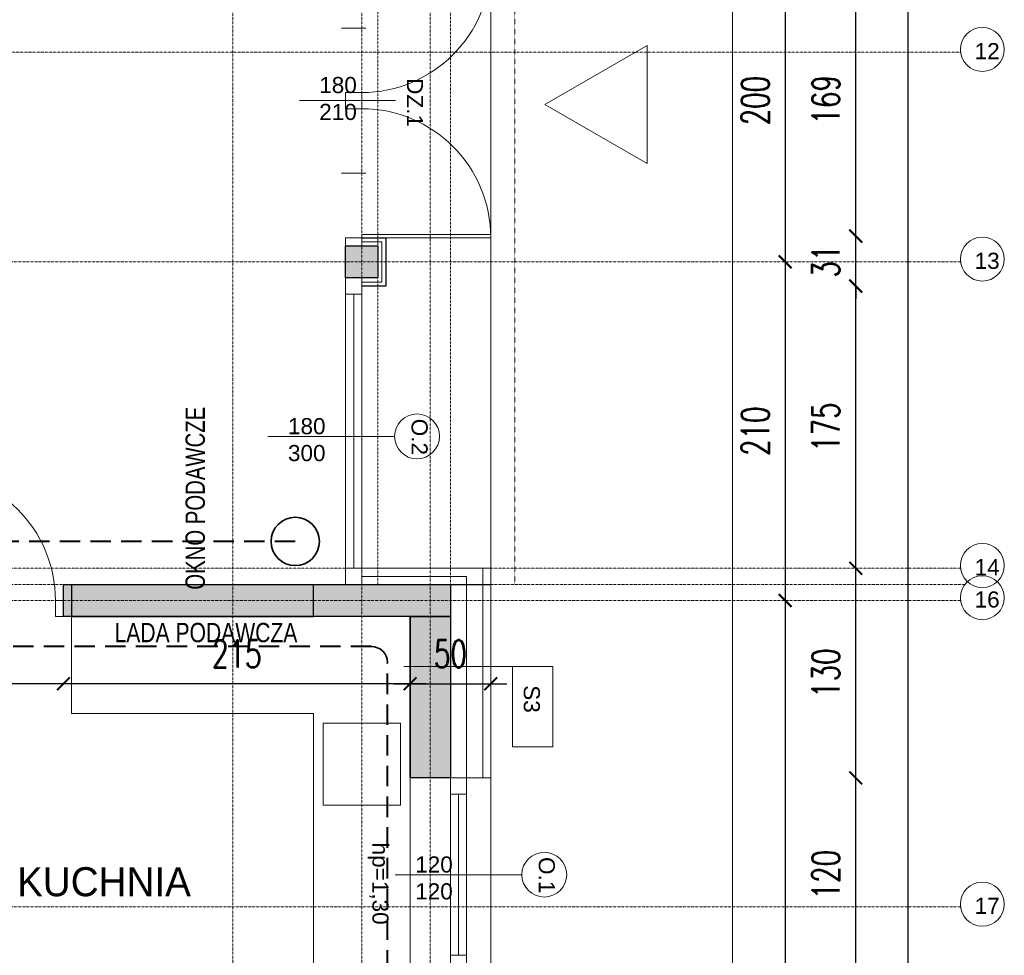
# Model space of a CAD drawing. Header units: millimetres. Extents: x -115268 to 140687, y -37779 to 24471.
# Tile 275 of 311: x 53758 to 54369, y 16605 to 17185. Entities that reach past the tile are written whole.
import ezdxf
from ezdxf.enums import TextEntityAlignment as Align

# ---------------------------------------------------------------- set-up
doc = ezdxf.new("R2010")
doc.units = ezdxf.units.MM
doc.header["$PDMODE"] = 2
doc.header["$PDSIZE"] = 1
for name, pattern in [('0.5_0.5', [10, 5, -5]), ('AUSGEZOGEN', [0]), ('DASHDOT', [1, 0.5, -0.25, 0, -0.25]), ('DASHED', [19.05, 12.7, -6.35])]:
    doc.linetypes.add(name, pattern=pattern)
doc.layers.get('0').update_dxf_attribs({"lineweight": 9})
for name, color, linetype, lineweight in [('A opis', 1, 'Continuous', 13), ('A stolarka', 4, 'Continuous', 9), ('A wyp ruchome', 253, 'Continuous', 9), ('A_CIENKA', 7, 'Continuous', 9), ('A_HATCH', 8, 'Continuous', 9), ('A_IZOLACJA', 8, 'ZIGZAG', 9), ('A_KONSTRUKCJA', 3, 'Continuous', 25), ('A_OSIE', 1, 'DASHDOT', 9), ('A_PRZERYW', 8, 'DASHED', 9), ('A_WIDOK', 253, 'Continuous', 9), ('\x9dciany', 7, 'Continuous', 9)]:
    doc.layers.add(name, color=color, linetype=linetype, lineweight=lineweight)
doc.layers.add('A_WYMIAR', color=253, linetype='Continuous', lineweight=5, transparency=0.2)
doc.styles.add('Arial', font='arial.ttf')
doc.styles.add('Arial CE', font='arial.ttf')
doc.styles.add('romans 1-100', font='romans.shx', dxfattribs={"width": 0.7, "height": 17})
doc.linetypes.add('ZIGZAG', pattern='A,0.00254,-5.08,[131,ltypeshp.shx,S=5.08,R=0,X=-5.08,Y=0],-10.16,[131,ltypeshp.shx,S=5.08,R=180,X=5.08,Y=0],-5.08', length=20.32254)
doc.dimstyles.new('___SKALA_1_100', dxfattribs={"dimscale": 10, "dimtxt": 17, "dimasz": 0.8, "dimexe": 2, "dimexo": 2, "dimgap": 1, "dimtad": 1, "dimdec": 4, "dimrnd": 0.5, "dimdsep": 46, "dimtxsty": 'romans 1-100', "dimblk": 'ARCHTICK', "dimcen": 0.1, "dimdle": 1, "dimse1": 1, "dimse2": 1, "dimadec": 0, "dimazin": 0, "dimtfac": 1, "dimtdec": 4, "dimtix": 1, "dimtmove": 0, "dimatfit": 3, "dimldrblk": 'ARCHTICK', "dimfxl": 6, "dimfxlon": 1, "dimtolj": 1, "dimarcsym": 0})
pattern_1 = [(45, (-510.266, 22667.5864), (-4.49012806, 4.49012806), []), (45, (-505.7756, 22667.5864), (-4.49012806, 4.49012806), [3.175, -1.5875])]

# ---------------------------------------------------------------- blocks, each defined once
blk = doc.blocks.new('AnonymMegaMac_nNn022')
at = {"layer": 'A stolarka', "color": 3, "linetype": 'AUSGEZOGEN', "lineweight": 0}
blk.add_line((39695.27, -8312.11), (39695.27, -8327.11), dxfattribs=at)
at = {"layer": 'A stolarka', "color": 7, "linetype": 'AUSGEZOGEN', "lineweight": 0}
for points in [[(39655.27, -8314.61), (39657.27, -8314.61), (39657.27, -8234.61), (39655.27, -8234.61)], [(39650.27, -8324.61), (39655.27, -8324.61), (39655.27, -8314.61), (39650.27, -8314.61)], [(39735.27, -8324.61), (39740.27, -8324.61), (39740.27, -8314.61), (39735.27, -8314.61)]]:
    blk.add_lwpolyline(points, close=True, dxfattribs=at)
at = {"layer": 'A stolarka', "color": 8, "linetype": 'AUSGEZOGEN', "lineweight": 0}
blk.add_arc((39655.27, -8314.61), 80, 0, 90, dxfattribs=at)
blk = doc.blocks.new('AnonymMegaMac_nNn043')
at = {"layer": 'A stolarka', "color": 3, "linetype": 'AUSGEZOGEN', "lineweight": 0}
blk.add_line((39927.77, -8049.61), (39912.77, -8049.61), dxfattribs=at)
at = {"layer": 'A stolarka', "color": 7, "linetype": 'AUSGEZOGEN', "lineweight": 0}
for points in [[(39915.27, -8009.61), (39915.27, -8004.61), (39925.27, -8004.61), (39925.27, -8009.61)], [(39915.27, -8094.61), (39915.27, -8089.61), (39925.27, -8089.61), (39925.27, -8094.61)], [(39925.27, -8089.61), (39925.27, -8087.61), (40005.27, -8087.61), (40005.27, -8089.61)]]:
    blk.add_lwpolyline(points, close=True, dxfattribs=at)
at = {"layer": 'A stolarka', "color": 8, "linetype": 'AUSGEZOGEN', "lineweight": 0}
blk.add_arc((39925.27, -8089.61), 80, 360, 90, dxfattribs=at)
blk = doc.blocks.new('AnonymMegaMac_nNn044')
at = {"layer": 'A stolarka', "color": 3, "linetype": 'AUSGEZOGEN', "lineweight": 0}
blk.add_line((39927.77, -7959.61), (39912.77, -7959.61), dxfattribs=at)
at = {"layer": 'A stolarka', "color": 7, "linetype": 'AUSGEZOGEN', "lineweight": 0}
for points in [[(39915.27, -7914.61), (39915.27, -7919.61), (39925.27, -7919.61), (39925.27, -7914.61)], [(39925.27, -7919.61), (39925.27, -7921.61), (40005.27, -7921.61), (40005.27, -7919.61)], [(39915.27, -7999.61), (39915.27, -8004.61), (39925.27, -8004.61), (39925.27, -7999.61)]]:
    blk.add_lwpolyline(points, close=True, dxfattribs=at)
at = {"layer": 'A stolarka', "color": 8, "linetype": 'AUSGEZOGEN', "lineweight": 0}
blk.add_arc((39925.27, -7919.61), 80, 270, 360, dxfattribs=at)
blk = doc.blocks.new('_ArchTick')
at = {"color": 0, "linetype": 'ByBlock', "const_width": 0.15}
blk.add_lwpolyline([(-0.5, -0.5), (0.5, 0.5)], dxfattribs=at)
blk = doc.blocks.new('*D893')
at = {"layer": 'A_WYMIAR', "color": 0, "lineweight": -2, "transparency": 16777216}
blk.add_line((53880.47, 18612.03), (54022.97, 18612.03), dxfattribs=at)
at = {"layer": 'Defpoints', "color": 0, "transparency": 16777216}
for p in [(54012.97, 18612.03), (53890.47, 18365.24), (54012.97, 16825.24)]:
    blk.add_point(p, dxfattribs=at)
at = {"layer": 'A_WYMIAR', "color": 0, "lineweight": -2, "transparency": 16777216, "xscale": 8, "yscale": 8, "zscale": 8, "rotation": 180}
blk.add_blockref('_ArchTick', (53890.47, 18612.03), dxfattribs=at)
at = {"layer": 'A_WYMIAR', "color": 0, "lineweight": -2, "transparency": 16777216, "xscale": 8, "yscale": 8, "zscale": 8}
blk.add_blockref('_ArchTick', (54012.97, 18612.03), dxfattribs=at)
at = {"layer": 'A_WYMIAR', "color": 0, "transparency": 16777216, "insert": (53951.72, 18630.53), "char_height": 17, "attachment_point": 5, "style": 'romans 1-100'}
blk.add_mtext('\\A1;122.5', dxfattribs=at)
blk = doc.blocks.new('*D933')
at = {"layer": 'A_WYMIAR', "color": 0, "lineweight": -2, "transparency": 16777216}
blk.add_line((51670.47, 15538.3), (54060.47, 15538.3), dxfattribs=at)
at = {"layer": 'Defpoints', "color": 0, "transparency": 16777216}
for p in [(51680.47, 18229.55), (54050.47, 16629.55), (54050.47, 15538.3)]:
    blk.add_point(p, dxfattribs=at)
at = {"layer": 'A_WYMIAR', "color": 0, "lineweight": -2, "transparency": 16777216, "xscale": 8, "yscale": 8, "zscale": 8, "rotation": 180}
blk.add_blockref('_ArchTick', (51680.47, 15538.3), dxfattribs=at)
at = {"layer": 'A_WYMIAR', "color": 0, "lineweight": -2, "transparency": 16777216, "xscale": 8, "yscale": 8, "zscale": 8}
blk.add_blockref('_ArchTick', (54050.47, 15538.3), dxfattribs=at)
at = {"layer": 'A_WYMIAR', "color": 0, "transparency": 16777216, "insert": (52865.47, 15556.8), "char_height": 17, "attachment_point": 5, "style": 'romans 1-100'}
blk.add_mtext('\\A1;2370', dxfattribs=at)
blk = doc.blocks.new('*D960')
at = {"layer": 'A_WYMIAR', "color": 0, "lineweight": -2, "transparency": 16777216}
blk.add_line((54309.43, 16015.24), (54309.43, 18455.24), dxfattribs=at)
at = {"layer": 'Defpoints', "color": 0, "transparency": 16777216}
for p in [(54050.47, 18445.24), (54309.43, 18445.24), (54050.47, 16025.24)]:
    blk.add_point(p, dxfattribs=at)
at = {"layer": 'A_WYMIAR', "color": 0, "lineweight": -2, "transparency": 16777216, "xscale": 8, "yscale": 8, "zscale": 8}
for p, rotation in [((54309.43, 18445.24), 90), ((54309.43, 16025.24), 270)]:
    blk.add_blockref('_ArchTick', p, dxfattribs=dict(at, rotation=rotation))
at = {"layer": 'A_WYMIAR', "color": 0, "transparency": 16777216, "insert": (54290.93, 17235.24), "char_height": 17, "attachment_point": 5, "rotation": 90, "style": 'romans 1-100'}
blk.add_mtext('\\A1;2420', dxfattribs=at)
blk = doc.blocks.new('*D964')
at = {"layer": 'A_WYMIAR', "color": 0, "lineweight": -2, "transparency": 16777216}
blk.add_line((54276.81, 16585.24), (54276.81, 16725.24), dxfattribs=at)
at = {"layer": 'Defpoints', "color": 0, "transparency": 16777216}
for p in [(54045.47, 16715.24), (54276.81, 16715.24), (54045.47, 16595.24)]:
    blk.add_point(p, dxfattribs=at)
at = {"layer": 'A_WYMIAR', "color": 0, "lineweight": -2, "transparency": 16777216, "xscale": 8, "yscale": 8, "zscale": 8}
for p, rotation in [((54276.81, 16715.24), 90), ((54276.81, 16595.24), 270)]:
    blk.add_blockref('_ArchTick', p, dxfattribs=dict(at, rotation=rotation))
at = {"layer": 'A_WYMIAR', "color": 0, "transparency": 16777216, "insert": (54258.31, 16655.24), "char_height": 17, "attachment_point": 5, "rotation": 90, "style": 'romans 1-100'}
blk.add_mtext('\\A1;120', dxfattribs=at)
blk = doc.blocks.new('*D965')
at = {"layer": 'A_WYMIAR', "color": 0, "lineweight": -2, "transparency": 16777216}
blk.add_line((54276.81, 16705.24), (54276.81, 16855.24), dxfattribs=at)
at = {"layer": 'Defpoints', "color": 0, "transparency": 16777216}
for p in [(54045.47, 16845.24), (54276.81, 16845.24), (54045.47, 16715.24)]:
    blk.add_point(p, dxfattribs=at)
at = {"layer": 'A_WYMIAR', "color": 0, "lineweight": -2, "transparency": 16777216, "xscale": 8, "yscale": 8, "zscale": 8}
for p, rotation in [((54276.81, 16845.24), 90), ((54276.81, 16715.24), 270)]:
    blk.add_blockref('_ArchTick', p, dxfattribs=dict(at, rotation=rotation))
at = {"layer": 'A_WYMIAR', "color": 0, "transparency": 16777216, "insert": (54258.31, 16780.24), "char_height": 17, "attachment_point": 5, "rotation": 90, "style": 'romans 1-100'}
blk.add_mtext('\\A1;130', dxfattribs=at)
blk = doc.blocks.new('*D966')
at = {"layer": 'A_WYMIAR', "color": 0, "lineweight": -2, "transparency": 16777216}
blk.add_line((54276.81, 16835.24), (54276.81, 17030.24), dxfattribs=at)
at = {"layer": 'Defpoints', "color": 0, "transparency": 16777216}
for p in [(53970.47, 17020.24), (54276.81, 17020.24), (54045.47, 16845.24)]:
    blk.add_point(p, dxfattribs=at)
at = {"layer": 'A_WYMIAR', "color": 0, "lineweight": -2, "transparency": 16777216, "xscale": 8, "yscale": 8, "zscale": 8}
for p, rotation in [((54276.81, 17020.24), 90), ((54276.81, 16845.24), 270)]:
    blk.add_blockref('_ArchTick', p, dxfattribs=dict(at, rotation=rotation))
at = {"layer": 'A_WYMIAR', "color": 0, "transparency": 16777216, "insert": (54258.31, 16932.74), "char_height": 17, "attachment_point": 5, "rotation": 90, "style": 'romans 1-100'}
blk.add_mtext('\\A1;175', dxfattribs=at)
blk = doc.blocks.new('*D967')
at = {"layer": 'A_WYMIAR', "color": 0, "lineweight": -2, "transparency": 16777216}
for p, q in [((54276.81, 17051.24), (54276.81, 17059.24)), ((54276.81, 17020.24), (54276.81, 17051.24)), ((54276.81, 17020.24), (54276.81, 17012.24))]:
    blk.add_line(p, q, dxfattribs=at)
at = {"layer": 'Defpoints', "color": 0, "transparency": 16777216}
for p in [(53970.47, 17051.24), (54276.81, 17051.24), (53970.47, 17020.24)]:
    blk.add_point(p, dxfattribs=at)
at = {"layer": 'A_WYMIAR', "color": 0, "lineweight": -2, "transparency": 16777216, "xscale": 8, "yscale": 8, "zscale": 8}
for p, rotation in [((54276.81, 17051.24), 270), ((54276.81, 17020.24), 90)]:
    blk.add_blockref('_ArchTick', p, dxfattribs=dict(at, rotation=rotation))
at = {"layer": 'A_WYMIAR', "color": 0, "transparency": 16777216, "insert": (54258.31, 17035.74), "char_height": 17, "attachment_point": 5, "rotation": 90, "style": 'romans 1-100'}
blk.add_mtext('\\A1;31', dxfattribs=at)
blk = doc.blocks.new('*D968')
at = {"layer": 'A_WYMIAR', "color": 0, "lineweight": -2, "transparency": 16777216}
blk.add_line((54276.81, 17041.24), (54276.81, 17230.24), dxfattribs=at)
at = {"layer": 'Defpoints', "color": 0, "transparency": 16777216}
for p in [(53965.47, 17220.24), (54276.81, 17220.24), (53970.47, 17051.24)]:
    blk.add_point(p, dxfattribs=at)
at = {"layer": 'A_WYMIAR', "color": 0, "lineweight": -2, "transparency": 16777216, "xscale": 8, "yscale": 8, "zscale": 8}
for p, rotation in [((54276.81, 17220.24), 90), ((54276.81, 17051.24), 270)]:
    blk.add_blockref('_ArchTick', p, dxfattribs=dict(at, rotation=rotation))
at = {"layer": 'A_WYMIAR', "color": 0, "transparency": 16777216, "insert": (54258.31, 17135.74), "char_height": 17, "attachment_point": 5, "rotation": 90, "style": 'romans 1-100'}
blk.add_mtext('\\A1;169', dxfattribs=at)
blk = doc.blocks.new('*D989')
at = {"layer": 'A_WYMIAR', "color": 0, "lineweight": -2, "transparency": 16777216}
blk.add_line((54233.07, 17245.24), (54233.07, 17025.24), dxfattribs=at)
at = {"layer": 'Defpoints', "color": 0, "transparency": 16777216}
for p in [(54030.16, 17235.24), (54065.47, 17035.24), (54233.07, 17035.24)]:
    blk.add_point(p, dxfattribs=at)
at = {"layer": 'A_WYMIAR', "color": 0, "lineweight": -2, "transparency": 16777216, "xscale": 8, "yscale": 8, "zscale": 8}
for p, rotation in [((54233.07, 17235.24), 90), ((54233.07, 17035.24), 270)]:
    blk.add_blockref('_ArchTick', p, dxfattribs=dict(at, rotation=rotation))
at = {"layer": 'A_WYMIAR', "color": 0, "transparency": 16777216, "insert": (54214.57, 17135.24), "char_height": 17, "attachment_point": 5, "rotation": 90, "style": 'romans 1-100'}
blk.add_mtext('\\A1;200', dxfattribs=at)
blk = doc.blocks.new('*D990')
at = {"layer": 'A_WYMIAR', "color": 0, "lineweight": -2, "transparency": 16777216}
blk.add_line((54233.07, 17045.24), (54233.07, 16815.24), dxfattribs=at)
at = {"layer": 'Defpoints', "color": 0, "transparency": 16777216}
for p in [(54065.47, 17035.24), (54056.14, 16825.24), (54233.07, 16825.24)]:
    blk.add_point(p, dxfattribs=at)
at = {"layer": 'A_WYMIAR', "color": 0, "lineweight": -2, "transparency": 16777216, "xscale": 8, "yscale": 8, "zscale": 8}
for p, rotation in [((54233.07, 17035.24), 90), ((54233.07, 16825.24), 270)]:
    blk.add_blockref('_ArchTick', p, dxfattribs=dict(at, rotation=rotation))
at = {"layer": 'A_WYMIAR', "color": 0, "transparency": 16777216, "insert": (54214.57, 16930.24), "char_height": 17, "attachment_point": 5, "rotation": 90, "style": 'romans 1-100'}
blk.add_mtext('\\A1;210', dxfattribs=at)
blk = doc.blocks.new('*D991')
at = {"layer": 'A_WYMIAR', "color": 0, "lineweight": -2, "transparency": 16777216}
blk.add_line((54233.07, 16835.24), (54233.07, 16052.74), dxfattribs=at)
at = {"layer": 'Defpoints', "color": 0, "transparency": 16777216}
for p in [(54056.14, 16825.24), (54211.74, 16062.74), (54233.07, 16062.74)]:
    blk.add_point(p, dxfattribs=at)
at = {"layer": 'A_WYMIAR', "color": 0, "lineweight": -2, "transparency": 16777216, "xscale": 8, "yscale": 8, "zscale": 8}
for p, rotation in [((54233.07, 16825.24), 90), ((54233.07, 16062.74), 270)]:
    blk.add_blockref('_ArchTick', p, dxfattribs=dict(at, rotation=rotation))
at = {"layer": 'A_WYMIAR', "color": 0, "transparency": 16777216, "insert": (54214.57, 16443.99), "char_height": 17, "attachment_point": 5, "rotation": 90, "style": 'romans 1-100'}
blk.add_mtext('\\A1;762.5', dxfattribs=at)
blk = doc.blocks.new('*D1028')
at = {"layer": 'A_WYMIAR', "color": 0, "lineweight": -2, "transparency": 16777216}
blk.add_line((54010.47, 16773.63), (53775.47, 16773.63), dxfattribs=at)
at = {"layer": 'Defpoints', "color": 0, "transparency": 16777216}
for p in [(53785.47, 16815.24), (54000.47, 16784.43), (53785.47, 16773.63)]:
    blk.add_point(p, dxfattribs=at)
at = {"layer": 'A_WYMIAR', "color": 0, "lineweight": -2, "transparency": 16777216, "xscale": 8, "yscale": 8, "zscale": 8, "rotation": 180}
blk.add_blockref('_ArchTick', (53785.47, 16773.63), dxfattribs=at)
at = {"layer": 'A_WYMIAR', "color": 0, "lineweight": -2, "transparency": 16777216, "xscale": 8, "yscale": 8, "zscale": 8}
blk.add_blockref('_ArchTick', (54000.47, 16773.63), dxfattribs=at)
at = {"layer": 'A_WYMIAR', "color": 0, "transparency": 16777216, "insert": (53892.97, 16792.13), "char_height": 17, "attachment_point": 5, "style": 'romans 1-100'}
blk.add_mtext('\\A1;215', dxfattribs=at)
blk = doc.blocks.new('*D1029')
at = {"layer": 'A_WYMIAR', "color": 0, "lineweight": -2, "transparency": 16777216}
blk.add_line((53795.47, 16773.63), (53685.47, 16773.63), dxfattribs=at)
at = {"layer": 'Defpoints', "color": 0, "transparency": 16777216}
for p in [(53695.47, 16815.24), (53785.47, 16815.24), (53695.47, 16773.63)]:
    blk.add_point(p, dxfattribs=at)
at = {"layer": 'A_WYMIAR', "color": 0, "lineweight": -2, "transparency": 16777216, "xscale": 8, "yscale": 8, "zscale": 8, "rotation": 180}
blk.add_blockref('_ArchTick', (53695.47, 16773.63), dxfattribs=at)
at = {"layer": 'A_WYMIAR', "color": 0, "lineweight": -2, "transparency": 16777216, "xscale": 8, "yscale": 8, "zscale": 8}
blk.add_blockref('_ArchTick', (53785.47, 16773.63), dxfattribs=at)
at = {"layer": 'A_WYMIAR', "color": 0, "transparency": 16777216, "insert": (53740.47, 16792.13), "char_height": 17, "attachment_point": 5, "style": 'romans 1-100'}
blk.add_mtext('\\A1;90', dxfattribs=at)
blk = doc.blocks.new('*D1044')
at = {"layer": 'A_WYMIAR', "color": 0, "lineweight": -2, "transparency": 16777216}
blk.add_line((53990.47, 16773.63), (54060.47, 16773.63), dxfattribs=at)
at = {"layer": 'Defpoints', "color": 0, "transparency": 16777216}
for p in [(54000.47, 16773.63), (54050.47, 16773.63), (54050.47, 16773.63)]:
    blk.add_point(p, dxfattribs=at)
at = {"layer": 'A_WYMIAR', "color": 0, "lineweight": -2, "transparency": 16777216, "xscale": 8, "yscale": 8, "zscale": 8, "rotation": 180}
blk.add_blockref('_ArchTick', (54000.47, 16773.63), dxfattribs=at)
at = {"layer": 'A_WYMIAR', "color": 0, "lineweight": -2, "transparency": 16777216, "xscale": 8, "yscale": 8, "zscale": 8}
blk.add_blockref('_ArchTick', (54050.47, 16773.63), dxfattribs=at)
at = {"layer": 'A_WYMIAR', "color": 0, "transparency": 16777216, "insert": (54025.47, 16792.13), "char_height": 17, "attachment_point": 5, "style": 'romans 1-100'}
blk.add_mtext('\\A1;50', dxfattribs=at)

msp = doc.modelspace()

# ---------------------------------------------------------------- hatches: boundary and pattern name
at = {"layer": 'A_HATCH', "transparency": 33554687}
h = msp.add_hatch(dxfattribs=at)
h.set_pattern_fill('ANSI33', color=256)
h.set_pattern_definition(pattern_1)
h.paths.add_polyline_path([(53300.46936, 18375.24137), (53280.46936, 18375.24137), (53280.46936, 18355.24137), (53300.46936, 18355.24137)])
h.paths.add_polyline_path([(53500.46936, 18375.24137), (53480.46936, 18375.24137), (53480.46936, 18355.24137), (53500.46936, 18355.24137)])
h.paths.add_polyline_path([(53700.46936, 18375.24137), (53680.46936, 18375.24137), (53680.46936, 18355.24137), (53700.46936, 18355.24137)])
h.paths.add_polyline_path([(53900.46936, 18375.24137), (53880.46936, 18375.24137), (53880.46936, 18355.24137), (53900.46936, 18355.24137)])
h.paths.add_polyline_path([(53980.46936, 18245.24137), (53960.46936, 18245.24137), (53960.46936, 18225.24137), (53980.46936, 18225.24137)])
h.paths.add_polyline_path([(53980.46936, 18045.24137), (53960.46936, 18045.24137), (53960.46936, 18025.24137), (53980.46936, 18025.24137)])
h.paths.add_polyline_path([(53980.46936, 17845.24137), (53960.46936, 17845.24137), (53960.46936, 17825.24137), (53980.46936, 17825.24137)])
h.paths.add_polyline_path([(53980.46936, 17645.24137), (53960.46936, 17645.24137), (53960.46936, 17625.24137), (53980.46936, 17625.24137)])
h.paths.add_polyline_path([(53980.46936, 17445.24137), (53960.46936, 17445.24137), (53960.46936, 17425.24137), (53980.46936, 17425.24137)])
h.paths.add_polyline_path([(53980.46936, 17245.24137), (53960.46936, 17245.24137), (53960.46936, 17225.24137), (53980.46936, 17225.24137)])
h.paths.add_polyline_path([(53980.46936, 17045.24137), (53960.46936, 17045.24137), (53960.46936, 17025.24137), (53980.46936, 17025.24137)])
at = {"layer": 'A_HATCH', "true_color": 0x636466, "transparency": 33554687}
h = msp.add_hatch(dxfattribs=at)
h.set_pattern_fill('ANSI33', color=251)
h.set_pattern_definition(pattern_1)
h.paths.add_polyline_path([(53100.46936, 16652.12569), (53080.46936, 16652.12569), (53080.46936, 16235.24137), (53100.46936, 16235.24137)])
h.paths.add_polyline_path([(53100.46936, 16995.24137), (53080.46936, 16995.24137), (53080.46936, 16855.24137), (52700.46936, 16855.24137), (52700.46936, 16995.24137), (52680.46936, 16995.24137), (52680.46936, 16752.12569), (52700.46936, 16752.12569), (52700.46936, 16835.24137), (53080.46936, 16835.24137), (53080.46936, 16752.12569), (53100.46936, 16752.12569)])
h.paths.add_polyline_path([(53100.46936, 17235.24137), (53080.46936, 17235.24137), (53080.46936, 17175.24137), (52700.46936, 17175.24137), (52700.46936, 17235.24137), (52680.46936, 17235.24137), (52680.46936, 17095.24137), (52700.46936, 17095.24137), (52700.46936, 17155.24137), (53080.46936, 17155.24137), (53080.46936, 17095.24137), (53100.46936, 17095.24137)])
h.paths.add_polyline_path([(53100.46936, 17735.24137), (53042.96936, 17735.24137), (53042.96936, 17715.24137), (53080.46936, 17715.24137), (53080.46936, 17335.24137), (53100.46936, 17335.24137)])
h.paths.add_polyline_path([(52942.96936, 17735.24137), (52837.96936, 17735.24137), (52837.96936, 17715.24137), (52942.96936, 17715.24137)])
h.paths.add_polyline_path([(52700.46936, 17715.24137), (52737.96936, 17715.24137), (52737.96936, 17735.24137), (52680.46936, 17735.24137), (52680.46936, 17335.24137), (52700.46936, 17335.24137)])
h.paths.add_polyline_path([(53465.46936, 16835.24137), (53300.46936, 16835.24137), (53300.46936, 17735.24137), (53280.46936, 17735.24137), (53280.46936, 16695.24137), (53290.46936, 16695.24137), (53300.46936, 16695.24137), (53300.46936, 16815.24137), (53465.46936, 16815.24137)])
h.paths.add_polyline_path([(53695.46936, 16835.24137), (53555.46936, 16835.24137), (53555.46936, 16815.24137), (53670.46936, 16815.24137), (53670.46936, 16635.24137), (53690.46936, 16635.24137), (53690.46936, 16815.24137), (53695.46936, 16815.24137)])
h.paths.add_polyline_path([(53690.46936, 16635.24137), (53670.46936, 16635.24137), (53670.46936, 16535.24137), (53690.46936, 16535.24137)])
h.paths.add_polyline_path([(53690.46936, 16535.24137), (53670.46936, 16535.24137), (53670.46936, 16480.24137), (53690.46936, 16480.24137)])
h.paths.add_polyline_path([(53940.46936, 16835.24137), (53790.46936, 16835.24137), (53790.46936, 16815.24137), (53940.46936, 16815.24137)])
h.paths.add_polyline_path([(54025.46936, 16835.24137), (53940.46936, 16835.24137), (53940.46936, 16815.24137), (54025.46936, 16815.24137)])
h.paths.add_polyline_path([(53790.46936, 16835.24137), (53785.46936, 16835.24137), (53785.46936, 16815.24137), (53790.46936, 16815.24137)])
at = {"layer": 'A_HATCH', "transparency": 33554687}
h = msp.add_hatch(dxfattribs=at)
h.set_pattern_fill('ANSI33', color=256)
h.set_pattern_definition(pattern_1)
h.paths.add_polyline_path([(54025.46936, 16815.24137), (54000.46936, 16815.24137), (54000.46936, 16715.24137), (54025.46936, 16715.24137)])
h.paths.add_polyline_path([(54025.46936, 16595.24137), (54000.46936, 16595.24137), (54000.46936, 16355.24137), (54025.46936, 16355.24137)])
h.paths.add_polyline_path([(54025.46936, 16235.24137), (54000.46936, 16235.24137), (54000.46936, 16075.24137), (53431.46936, 16075.24137), (53425.46936, 16075.24137), (53425.46936, 16050.24137), (54025.46936, 16050.24137)])
h.paths.add_polyline_path([(53325.46936, 16075.24137), (53280.46936, 16075.24137), (53280.46936, 16050.24137), (53325.46936, 16050.24137)])
h.paths.add_polyline_path([(53100.46936, 16075.24137), (52880.46936, 16075.24137), (52880.46936, 16050.24137), (53100.46936, 16050.24137)])
h.paths.add_polyline_path([(52880.46936, 16075.24137), (52680.46936, 16075.24137), (52680.46936, 16050.24137), (52880.46936, 16050.24137)])

# ---------------------------------------------------------------- linework, layer by layer
at = {"layer": 'A opis', "color": 0, "ltscale": 0.5}
msp.add_line((53991.32372, 17135.24137), (53931.826, 17135.24137), dxfattribs=at)
at = {"layer": 'A stolarka'}
for p, q in [((54025.46936, 16715.24137), (54025.46936, 16595.24137)), ((54035.46936, 16715.24137), (54035.46936, 16595.24137)), ((54030.46936, 16705.24137), (54030.46936, 16605.24137))]:
    msp.add_line(p, q, dxfattribs=at)
for points in [[(53960.46936, 16835.24137), (53960.46936, 17045.24137)], [(53970.46936, 17015.24137), (53970.46936, 17025.24137), (53960.46936, 17025.24137), (53960.46936, 17015.24137), (53970.46936, 17015.24137)], [(53970.46936, 16835.24137), (53970.46936, 17025.24137)], [(53965.46936, 16845.24137), (53965.46936, 17015.24137)], [(53970.46936, 16835.24137), (53970.46936, 16845.24137), (53960.46936, 16845.24137), (53960.46936, 16835.24137), (53970.46936, 16835.24137)], [(54035.46936, 16705.24137), (54035.46936, 16715.24137), (54025.46936, 16715.24137), (54025.46936, 16705.24137), (54035.46936, 16705.24137)], [(54035.46936, 16595.24137), (54035.46936, 16605.24137), (54025.46936, 16605.24137), (54025.46936, 16595.24137), (54035.46936, 16595.24137)]]:
    msp.add_lwpolyline(points, dxfattribs=at)
at = {"layer": 'A wyp ruchome'}
msp.add_line((53994.46936, 16698.24137), (53946.46936, 16698.24137), dxfattribs=at)
for points in [[(53790.46936, 16815.24137), (53790.46936, 16755.24137), (53940.46936, 16755.24137), (53940.46936, 16635.24137), (53940.46936, 16635.24137), (53940.46936, 16295.24137)], [(53946.46936, 16698.24137), (53946.46936, 16749.24137), (53994.46936, 16749.24137), (53994.46936, 16698.24137)]]:
    msp.add_lwpolyline(points, dxfattribs=at)
at = {"layer": 'A_CIENKA'}
msp.add_lwpolyline([(54084.07972, 17132.76623), (54147.46553, 17169.36204), (54147.46553, 17096.17041)], close=True, dxfattribs=at)
at = {"layer": 'A_HATCH'}
for p, q in [((54200.46936, 17245.24137), (54200.46936, 15725.24137)), ((54050.46936, 16835.24137), (54050.46936, 16845.24137))]:
    msp.add_line(p, q, dxfattribs=at)
msp.add_lwpolyline([(53996.57165, 16784.43163), (54089.02702, 16784.43163), (54089.02702, 16734.43163), (54069.02702, 16734.43163), (54064.02702, 16734.43163), (54064.02702, 16784.43163)], dxfattribs=at)
for centre in [(54355.32628, 17166.96102), (54355.32628, 17036.96102), (54355.32628, 16846.96102), (54355.32628, 16826.96102), (54355.32628, 16636.96102)]:
    msp.add_circle(centre, 13.62687, dxfattribs=at)
at = {"layer": 'A_IZOLACJA', "ltscale": 0.01}
for points in [[(53970.46936, 17047.74137), (53982.96936, 17047.74137), (53982.96936, 17022.74137), (53970.46936, 17022.74137)], [(53970.46936, 16840.24137), (54035.46936, 16840.24137), (54035.46936, 16715.24137)]]:
    msp.add_lwpolyline(points, dxfattribs=at)
at = {"layer": 'A_KONSTRUKCJA', "color": 1, "linetype": 'DASHED', "lineweight": 40}
msp.add_line((53929.22052, 16861.86912), (53220.46936, 16861.86912), dxfattribs=at)
at = {"layer": 'A_KONSTRUKCJA', "color": 5, "linetype": 'DASHED', "lineweight": 40}
for p, q in [((53976.42779, 16796.78103), (53250.46936, 16796.78103)), ((53986.42779, 16405.24137), (53986.42779, 16786.78103))]:
    msp.add_line(p, q, dxfattribs=at)
at = {"layer": 'A_KONSTRUKCJA'}
for points in [[(53970.46936, 17050.24137), (53985.46936, 17050.24137), (53985.46936, 17020.24137), (53970.46936, 17020.24137)], [(54025.46936, 16815.24137), (53785.46936, 16815.24137), (53785.46936, 16835.24137), (54050.46936, 16835.24137)], [(53790.46936, 16835.24137), (53790.46936, 16815.24137), (53940.46936, 16815.24137), (53940.46936, 16835.24137)], [(54025.46936, 16835.24137), (54025.46936, 16715.24137)], [(54000.46936, 16815.24137), (54000.46936, 16715.24137)]]:
    msp.add_lwpolyline(points, dxfattribs=at)
for points in [[(53960.46936, 17045.24137), (53980.46936, 17045.24137), (53980.46936, 17025.24137), (53960.46936, 17025.24137)], [(54000.46936, 16815.24137), (54025.46936, 16815.24137), (54025.46936, 16715.24137), (54000.46936, 16715.24137)]]:
    msp.add_lwpolyline(points, close=True, dxfattribs=at)
at = {"layer": 'A_OSIE', "ltscale": 0.3}
for p, q in [((53890.46936, 18758.87768), (53890.46936, 15521.81567)), ((53970.46936, 18758.87768), (53970.46936, 15521.81567)), ((54012.96936, 18758.87768), (54012.96936, 15521.81567)), ((51440.84596, 17165.24137), (54341.80835, 17165.24137)), ((54341.80835, 17035.24137), (51440.84596, 17035.24137)), ((54341.80835, 16845.24137), (51440.84596, 16845.24137)), ((54344.50374, 16835.24137), (51440.84596, 16835.24137)), ((54341.80835, 16825.24137), (51440.84596, 16825.24137)), ((54341.80835, 16635.24137), (51440.84596, 16635.24137))]:
    msp.add_line(p, q, dxfattribs=at)
at = {"layer": 'A_PRZERYW', "ltscale": 0.01}
for points in [[(54025.46936, 16835.24137), (54025.46936, 18420.24137), (53100.46936, 18420.24137)], [(53100.46936, 18375.24137), (53980.46936, 18375.24137), (53980.46936, 16835.24137)]]:
    msp.add_lwpolyline(points, dxfattribs=at)
at = {"layer": 'A_WIDOK', "linetype": '0.5_0.5', "ltscale": 0.02}
msp.add_line((54065.46936, 18550.24137), (54065.46936, 16835.24137), dxfattribs=at)
at = {"layer": 'A_WIDOK'}
msp.add_line((54050.46936, 16845.24137), (53965.46936, 16845.24137), dxfattribs=at)
msp.add_lwpolyline([(54045.46936, 16845.24137), (54045.46936, 16715.24137)], dxfattribs=at)
at = {"layer": 'A_WYMIAR', "ltscale": 10}
for p, q in [((53990.8471, 16927.02793), (53912.29488, 16927.02793)), ((54069.74547, 16655.24137), (53991.19325, 16655.24137))]:
    msp.add_line(p, q, dxfattribs=at)
for centre in [(54004.75025, 16927.02793), (54083.64862, 16655.24137)]:
    msp.add_circle(centre, 13.90315, dxfattribs=at)
at = {"layer": 'A_WYMIAR', "color": 1, "lineweight": 35}
msp.add_circle((53929.22052, 16861.86912), 15, dxfattribs=at)
at = {"layer": 'A_WYMIAR', "color": 5, "lineweight": 35}
msp.add_arc((53976.42779, 16786.78103), 10, 360, 90, dxfattribs=at)
at = {"layer": '\x9dciany'}
for p, q in [((54050.46936, 18445.24137), (54050.46936, 16835.24137)), ((54050.46936, 16835.24137), (54050.46936, 16025.24137)), ((54000.46936, 16715.24137), (54050.46936, 16715.24137))]:
    msp.add_line(p, q, dxfattribs=at)
msp.add_lwpolyline([(53960.46936, 17025.24137), (53980.46936, 17025.24137), (53980.46936, 17045.24137), (53960.46936, 17045.24137)], close=True, dxfattribs=at)
msp.add_lwpolyline([(53545.47048, 16075.24137), (54000.46936, 16075.24137), (54000.46936, 16815.24137)], dxfattribs=at)

# ---------------------------------------------------------------- block references
at = {"layer": 'A stolarka'}
for name in ['AnonymMegaMac_nNn044', 'AnonymMegaMac_nNn043', 'AnonymMegaMac_nNn022']:
    msp.add_blockref(name, (14045.20271, 25139.85195), dxfattribs=at)

# ---------------------------------------------------------------- texts
at = {"layer": 'A_HATCH', "char_height": 10, "attachment_point": 1}
for s, width, heights, insert, style in [('12', 473.6976626, [0], (54350.53705, 17170.91186), 'Arial'), ('180\\P210', 89.6345912, [30.02254], (53944.08755, 17149.90044), 'Arial'), ('13', 473.6976626, [0], (54350.53705, 17040.91186), 'Arial'), ('180\\P300', 44.8889364, [39.43048], (53924.69945, 16938.36899), 'Arial CE'), ('14', 473.6976626, [0], (54350.53705, 16850.91186), 'Arial'), ('16', 473.6976626, [0], (54350.53705, 16830.91186), 'Arial'), ('120\\P120', 44.8889364, [39.43048], (54003.59782, 16666.58243), 'Arial CE'), ('17', 473.6976626, [0], (54350.53705, 16640.91186), 'Arial')]:
    msp.add_mtext_dynamic_manual_height_columns(s, width=width, gutter_width=1.25, heights=heights, dxfattribs=dict(at, insert=insert, style=style))
at = {"layer": 'A_HATCH', "char_height": 10, "attachment_point": 1, "rotation": 270, "style": 'Arial'}
for s, insert in [('DZ.1', (54008.42094, 17149.18671)), ('O.2', (54011.33461, 16937.98115)), ('S3', (54080.92744, 16772.7308)), ('hp=1,30', (53987.0632, 16675.13279)), ('O.1', (54090.23298, 16666.19459))]:
    msp.add_mtext_dynamic_manual_height_columns(s, width=473.6976626, gutter_width=1.25, heights=[9.22219], dxfattribs=dict(at, insert=insert))
at = {"layer": '\x9dciany', "color": 7, "linetype": 'Continuous', "lineweight": 35, "style": 'Arial CE'}
for s, rotation, width, p, p2 in [('OKNO PODAWCZE', 90, 0.751571, (53873.16577, 16831.96751), (53873.16577, 16945.36751)), ('LADA PODAWCZA', 360, 0.78027, (53817.14783, 16799.38252), (53930.54783, 16799.38252))]:
    msp.add_text(s, height=12, rotation=rotation, dxfattribs=dict(at, width=width)).set_placement(p, p2, align=Align.FIT)
at = {"layer": '\x9dciany', "color": 7, "linetype": 'Continuous', "lineweight": 35, "style": 'Arial CE', "width": 0.95212}
msp.add_text('KUCHNIA', height=18, dxfattribs=at).set_placement((53756.70448, 16641.87581), (53864.49024, 16641.87581), align=Align.FIT)

# ---------------------------------------------------------------- dimensions: what is measured, and where the dimension line sits
at = {"layer": 'A_WYMIAR'}
for base, p1, p2, picture, middle in [((54012.96936, 18612.02597), (53890.46936, 18365.24137), (54012.96936, 16825.24137), '*D893', (53951.71936, 18630.52597)), ((53695.46936, 16773.63135), (53785.46936, 16815.24137), (53695.46936, 16815.24137), '*D1029', (53740.46936, 16792.13135))]:
    dim = msp.add_linear_dim(base=base, p1=p1, p2=p2, dimstyle='___SKALA_1_100', override={"dimtmove": 1}, dxfattribs=at)
    dim.commit()
    dim.dimension.update_dxf_attribs({"geometry": picture, "text_midpoint": middle})
dim = msp.add_linear_dim(base=(54309.43069, 18445.24137), p1=(54050.46936, 16025.24137), p2=(54050.46936, 18445.24137), angle=90, dimstyle='___SKALA_1_100', dxfattribs=at)
dim.commit()
dim.dimension.update_dxf_attribs({"geometry": '*D960', "text_midpoint": (54290.93069, 17235.24137)})
for base, p1, p2, picture, middle in [((54050.46936, 15538.30232), (51680.46936, 18229.55474), (54050.46936, 16629.55474), '*D933', (52865.46936, 15556.80232)), ((53785.46936, 16773.63135), (54000.46936, 16784.43163), (53785.46936, 16815.24137), '*D1028', (53892.96936, 16792.13135)), ((54050.46936, 16773.63135), (54000.46936, 16773.63135), (54050.46936, 16773.63135), '*D1044', (54025.46936, 16792.13135))]:
    dim = msp.add_linear_dim(base=base, p1=p1, p2=p2, dimstyle='___SKALA_1_100', dxfattribs=at)
    dim.commit()
    dim.dimension.update_dxf_attribs({"geometry": picture, "text_midpoint": middle})
for base, p1, p2, picture, middle in [((54233.06835, 17035.24137), (54030.16173, 17235.24137), (54065.46936, 17035.24137), '*D989', (54214.56835, 17135.24137)), ((54276.81183, 17220.24137), (53970.46936, 17051.24137), (53965.46936, 17220.24137), '*D968', (54258.31183, 17135.74137)), ((54276.81183, 17051.24137), (53970.46936, 17020.24137), (53970.46936, 17051.24137), '*D967', (54258.31183, 17035.74137)), ((54233.06835, 16825.24137), (54065.46936, 17035.24137), (54056.13523, 16825.24137), '*D990', (54214.56835, 16930.24137)), ((54276.81183, 17020.24137), (54045.46936, 16845.24137), (53970.46936, 17020.24137), '*D966', (54258.31183, 16932.74137)), ((54276.81183, 16845.24137), (54045.46936, 16715.24137), (54045.46936, 16845.24137), '*D965', (54258.31183, 16780.24137)), ((54233.06835, 16062.74137), (54056.13523, 16825.24137), (54211.7432, 16062.74137), '*D991', (54214.56835, 16443.99137)), ((54276.81183, 16715.24137), (54045.46936, 16595.24137), (54045.46936, 16715.24137), '*D964', (54258.31183, 16655.24137))]:
    dim = msp.add_linear_dim(base=base, p1=p1, p2=p2, angle=90, dimstyle='___SKALA_1_100', override={"dimtmove": 1}, dxfattribs=at)
    dim.commit()
    dim.dimension.update_dxf_attribs({"geometry": picture, "text_midpoint": middle})

doc.saveas('drawing.dxf')
